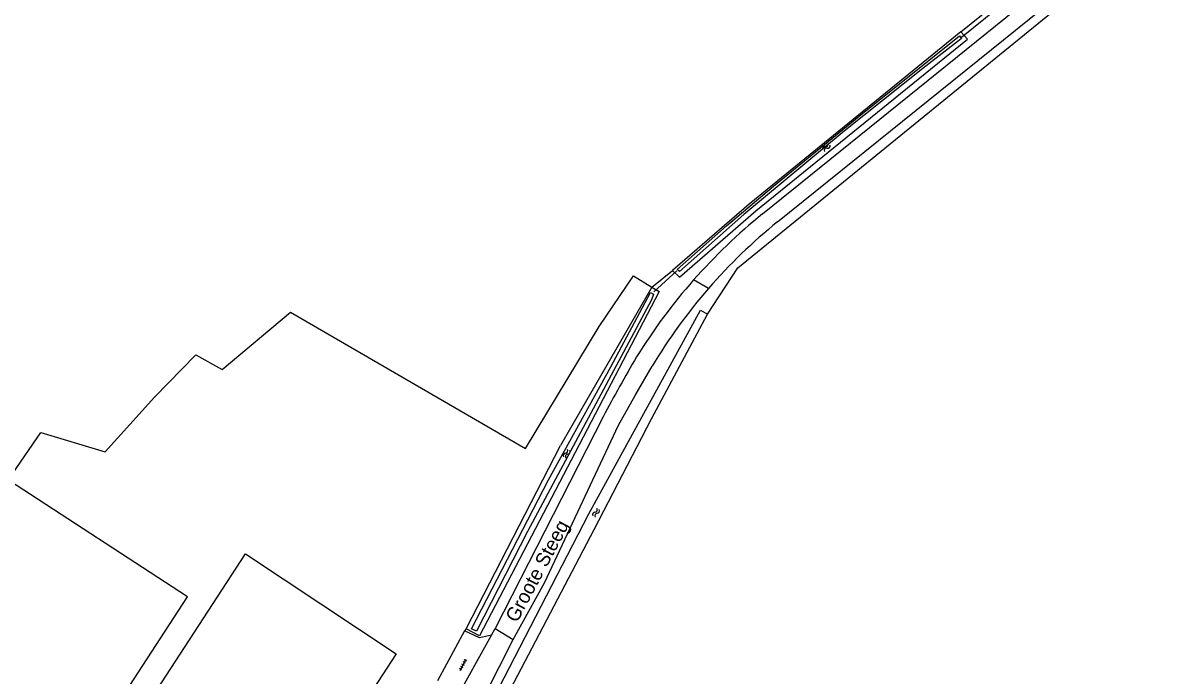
# Model space of a CAD drawing. Extents: x 133000 to 136000, y 400500 to 403500.
# Drawn here: x 135583.2 to 135789.2, y 402617 to 402733.3 of the extents above; entities that cross this region are included whole.
import ezdxf

# ---------------------------------------------------------------- set-up
doc = ezdxf.new("R2010")
doc.units = 0
for name, color, linetype in [('gg-anno-openbare ruimte label', 7, 'Continuous'), ('gg-bbg-bijgebouw', 7, 'Continuous'), ('gg-knt-bronhoudergrens', 7, 'Continuous'), ('gg-knt-onverhard', 7, 'Continuous'), ('gg-knt-verharding', 7, 'Continuous'), ('gg-kntw-bovenkant insteek waterloop', 7, 'Continuous'), ('gg-kntw-waterlijn', 7, 'Continuous'), ('gg-kwrk-duiker nz buis', 7, 'Continuous'), ('gt-grn-groengrens', 7, 'Continuous'), ('gt-grn-weggrens', 7, 'Continuous'), ('gt-symb-tegel verharding', 7, 'Continuous'), ('gt-symb-watersymbool', 7, 'Continuous')]:
    doc.layers.add(name, color=color, linetype=linetype)

# ---------------------------------------------------------------- blocks, each defined once
blk = doc.blocks.new('gt0-WA')
at = {"layer": 'gt-symb-watersymbool'}
for centre, start, end in [((-0.32, 0.02), 28.0725, 151.9275), ((0.43, 0.42), 208.0725, 331.9275), ((-0.32, -0.43), 28.0725, 151.9275), ((0.43, -0.03), 208.0725, 331.9275)]:
    blk.add_arc(centre, 0.425, start, end, dxfattribs=at)
blk = doc.blocks.new('gt0-TEG1')
at = {"layer": 'gt-symb-tegel verharding'}
for p, q in [((-1.12, 0), (1.13, 0)), ((-0.9, -0.25), (-0.9, 0.25)), ((-0.45, -0.25), (-0.45, 0.25)), ((0, -0.25), (0, 0.25)), ((0.45, -0.25), (0.45, 0.25)), ((0.9, -0.25), (0.9, 0.25))]:
    blk.add_line(p, q, dxfattribs=at)

msp = doc.modelspace()

# ---------------------------------------------------------------- linework, layer by layer
at = {"layer": 'gg-bbg-bijgebouw'}
for points in [[(135573.41, 402597.34), (135575.68, 402600.84), (135587.75, 402593.02), (135612.48, 402631.08), (135580.59, 402651.88), (135555.77, 402613.77), (135571.95, 402603.26), (135569.67, 402599.75), (135573.41, 402597.34)], [(135614.97, 402562.13), (135585.48, 402581.37), (135622.83, 402638.76), (135649.62, 402620.93), (135635.95, 402599.85), (135622.17, 402608.79), (135619.48, 402604.64), (135635.74, 402594.09), (135614.97, 402562.13)]]:
    msp.add_lwpolyline(points, dxfattribs=at)
at = {"layer": 'gg-knt-bronhoudergrens'}
for points in [[(135705.09, 402681.45), (135710.49, 402689.72), (135804, 402765.91), (135858.79, 402809.29), (135921.51, 402860.24), (135944.76, 402879.55)], [(135527.02, 402579.92), (135542.59, 402601.3), (135546.04, 402602.59), (135554, 402615.03), (135552.2, 402616.24), (135556.56, 402623.32), (135559.18, 402621.75), (135561.99, 402626.19), (135579.62, 402654.03), (135581.33, 402653.01), (135586.35, 402660.35), (135597.8, 402656.91), (135606.58, 402666.68), (135613.99, 402674.19), (135618.68, 402671.6), (135630.82, 402681.81), (135672.69, 402657.53), (135685.82, 402679.24), (135691.89, 402688.3), (135695.18, 402686.28)]]:
    msp.add_lwpolyline(points, dxfattribs=at)
at = {"layer": 'gg-knt-onverhard'}
msp.add_line((135686.49, 402663.17), (135667.27, 402625.43), dxfattribs=at)
for points in [[(135714.92, 402699.34), (135796.36, 402765.11), (135915.39, 402861.73), (136000, 402930.76)], [(135717.59, 402697.91), (135798.08, 402762.8), (135917.35, 402859.49), (136000, 402926.93)], [(135689.24, 402661.66), (135692.22, 402666.93), (135695.25, 402672.17)], [(135670.51, 402623.46), (135676.05, 402633.57), (135689.24, 402661.66)]]:
    msp.add_lwpolyline(points, dxfattribs=at)
for centre, radius, start, end in [((135779.15, 402620.14), 101.97, 129.0429, 138.6262), ((135778.34, 402622.58), 96.77, 128.8847, 139.0264), ((135779.15, 402620.14), 101.97, 138.6261, 148.2099), ((135778.28, 402622.63), 96.69, 139.0288, 149.1794), ((136008.3, 402489.9), 365.49, 149.7804, 151.7017)]:
    msp.add_arc(centre, radius, start, end, dxfattribs=at)
at = {"layer": 'gg-knt-verharding'}
for p, q in [((135661.83, 402625.02), (135657.04, 402616.14)), ((135666.62, 402624.24), (135667.27, 402625.43)), ((135667.27, 402625.43), (135670.51, 402623.46)), ((135658.9, 402610.3), (135666.62, 402624.24))]:
    msp.add_line(p, q, dxfattribs=at)
for points in [[(135666.62, 402624.24), (135664.48, 402623.78), (135661.83, 402625.02)], [(135652.72, 402589.77), (135659.9, 402603.06), (135665.61, 402613.86), (135670.51, 402623.46)]]:
    msp.add_lwpolyline(points, dxfattribs=at)
at = {"layer": 'gg-kntw-bovenkant insteek waterloop'}
for p, q in [((135695.18, 402686.28), (135678.91, 402658.05)), ((135695.18, 402686.28), (135696.48, 402685.47)), ((135662.1, 402625.37), (135678.91, 402658.05))]:
    msp.add_line(p, q, dxfattribs=at)
for points in [[(135698.88, 402689.21), (135700.1, 402688.05), (135713.73, 402699.87), (135751.39, 402730.47), (135750.22, 402731.74)], [(135750.22, 402731.74), (135712.52, 402701.03), (135698.88, 402689.21)], [(135696.48, 402685.47), (135664.48, 402624.12), (135662.1, 402625.37)], [(135683.95, 402645.9), (135703.84, 402682.14), (135705.09, 402681.45)], [(135668.73, 402612.14), (135684.92, 402643.06), (135695.13, 402662.77), (135705.09, 402681.45)], [(135668.73, 402612.14), (135667, 402612.95), (135683.95, 402645.9)]]:
    msp.add_lwpolyline(points, dxfattribs=at)
at = {"layer": 'gg-kntw-waterlijn'}
for points in [[(135699.72, 402689.4), (135708.51, 402697.16), (135716.86, 402704.28), (135732.1, 402716.73), (135749.97, 402731.06), (135750.36, 402730.57), (135743.44, 402725.24), (135729.41, 402714.08), (135711.57, 402699.23), (135700.09, 402689.03), (135699.72, 402689.4)], [(135663.07, 402625.37), (135676.79, 402651.93), (135687.86, 402672.08), (135694.94, 402685.29), (135695.47, 402685), (135695.15, 402684.03), (135673.02, 402642.7), (135663.98, 402624.97), (135663.07, 402625.37)]]:
    msp.add_lwpolyline(points, dxfattribs=at)
at = {"layer": 'gg-kwrk-duiker nz buis'}
for p, q in [((135756.75, 402735.93), (135750.36, 402730.76)), ((135699.66, 402689.17), (135695.53, 402685.44))]:
    msp.add_line(p, q, dxfattribs=at)
at = {"layer": 'gt-grn-groengrens'}
for p, q in [((135750.22, 402731.74), (135755.75, 402736.2)), ((135695.18, 402686.28), (135698.88, 402689.21)), ((135662.1, 402625.37), (135661.83, 402625.02))]:
    msp.add_line(p, q, dxfattribs=at)
at = {"layer": 'gt-grn-weggrens'}
msp.add_line((135705.28, 402686.03), (135702.63, 402687.54), dxfattribs=at)

# ---------------------------------------------------------------- block references
at = {"layer": 'gt-symb-tegel verharding', "rotation": 61.691479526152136}
msp.add_blockref('gt0-TEG1', (135661.57, 402618.97), dxfattribs=at)
at = {"layer": 'gt-symb-watersymbool'}
for p, rotation in [((135726.21, 402711.13), 48.00000872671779), ((135679.98, 402656.54), 61.97468394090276), ((135685.22, 402646.02), 61.974683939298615)]:
    msp.add_blockref('gt0-WA', p, dxfattribs=dict(at, rotation=rotation))

# ---------------------------------------------------------------- texts
at = {"layer": 'gg-anno-openbare ruimte label'}
msp.add_text('Groote Steeg', height=2.5, rotation=62, dxfattribs=at).set_placement((135671.18, 402626.34))

doc.saveas('drawing.dxf')
